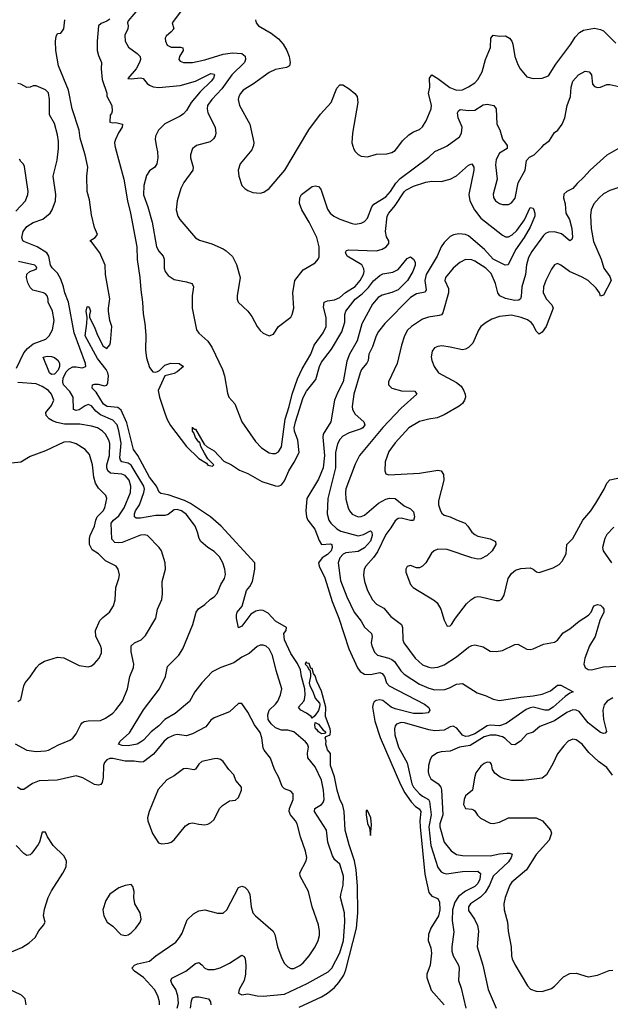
# Model space of a CAD drawing. Header units: inches. Extents: x 1682530 to 1839546, y 640742 to 791647.
# Tile 716 of 923: x 1813263 to 1817114, y 694414 to 700830. Entities that reach past the tile are written whole.
import ezdxf

# ---------------------------------------------------------------- set-up
doc = ezdxf.new("R2010")
doc.units = ezdxf.units.IN
doc.header["$MEASUREMENT"] = 0
doc.layers.add('B8619', color=7, linetype='Continuous')
doc.layers.add('B8710', color=7, linetype='Continuous')

msp = doc.modelspace()

# ---------------------------------------------------------------- linework, layer by layer
at = {"layer": 'B8619', "color": 5}
for points, elevation in [([(1814289.4, 694390), (1814297.1, 694422.9), (1814292.8, 694470), (1814281.8, 694510), (1814255.4, 694550), (1814248.2, 694570), (1814255, 694585), (1814345.3, 694630), (1814410, 694679.6), (1814430, 694686), (1814450, 694672.4), (1814470.2, 694650.2), (1814490, 694642), (1814530, 694641.1), (1814570, 694652.3), (1814630, 694681.5), (1814710, 694735.3), (1814726.9, 694726.9), (1814733.1, 694710), (1814736.9, 694670), (1814734.7, 694610), (1814725.6, 694570), (1814693.8, 694510), (1814690, 694487.3), (1814710, 694476), (1814750, 694481.7), (1814810, 694469.5), (1814850, 694466.6), (1814990, 694480.7), (1815137.2, 694550), (1815273.9, 694626.1), (1815297, 694650), (1815350.8, 694750), (1815373.5, 694830), (1815383.7, 694950), (1815379.9, 695010), (1815354.5, 695110), (1815355.8, 695130), (1815372.1, 695190), (1815373, 695250), (1815350, 695326.9), (1815316.5, 695356.5), (1815302.2, 695382.2), (1815272.3, 695470), (1815263.2, 695550), (1815184.5, 695670), (1815186.6, 695690), (1815230, 695715.5), (1815241.5, 695730), (1815247.2, 695750), (1815243.6, 695810), (1815230, 695875.8), (1815190, 695960.9), (1815141.2, 696021.2), (1815138.4, 696050), (1815145.4, 696090), (1815139, 696110), (1815125.7, 696125.7), (1815050, 696190.6), (1815010, 696201.5), (1814970, 696200.5), (1814930, 696216.2), (1814901.3, 696241.3), (1814883.1, 696270), (1814879.8, 696300.2), (1814888.4, 696330), (1814931.3, 696370), (1814945.7, 696390), (1814963.7, 696430), (1814971.6, 696470), (1814934.5, 696590), (1814910, 696688), (1814890, 696731.3), (1814870, 696748.3), (1814850, 696753.7), (1814830, 696754), (1814810, 696746.9), (1814758.9, 696701.1), (1814710, 696677.3), (1814659.9, 696640.1), (1814573.4, 696610), (1814518.2, 696581.8), (1814450.2, 696510), (1814404.5, 696450), (1814370, 696387.2), (1814276.9, 696310), (1814208.8, 696271.2), (1814170, 696229.4), (1814119, 696190), (1814070, 696136.5), (1814050, 696121.5), (1814028, 696110), (1813970, 696099.2), (1813930, 696101.4), (1813908, 696110), (1813917.7, 696130), (1813977.6, 696182.4), (1814070, 696332.2), (1814174.5, 696470), (1814213.3, 696550), (1814225.4, 696614.6), (1814300.3, 696690), (1814326, 696730), (1814392.2, 696890), (1814412.6, 696970), (1814428.9, 696991.1), (1814470, 697018.7), (1814506.8, 697053.2), (1814530.9, 697069.1), (1814550, 697090.8), (1814573.6, 697150), (1814598.9, 697190), (1814604.2, 697215.8), (1814600.4, 697250), (1814587.4, 697290), (1814564.4, 697330), (1814530, 697365.1), (1814490, 697391.1), (1814443.5, 697430), (1814431.9, 697450), (1814422.9, 697490), (1814407.3, 697530), (1814350, 697606.5), (1814317.6, 697630), (1814290, 697638.1), (1814270, 697636.1), (1814230, 697606), (1814210, 697598.5), (1814150, 697598.4), (1814050, 697582), (1814022.8, 697582.8), (1814010.9, 697590), (1814011.4, 697610), (1814018.7, 697630), (1814043, 697670), (1814072.3, 697750), (1814076.3, 697770), (1814073.1, 697790), (1813990, 697926.4), (1813970, 697941.4), (1813928.9, 697948.9), (1813919.8, 697959.8), (1813915.4, 697975.4), (1813924.9, 698070), (1813910, 698151.1), (1813898, 698190), (1813870, 698221.5), (1813790, 698255.1), (1813759.6, 698279.6), (1813730, 698313.8), (1813710, 698321.7), (1813690, 698314.5), (1813650, 698288.1), (1813630, 698283.7), (1813613.6, 698290), (1813611.9, 698370), (1813590, 698406.8), (1813549.4, 698450), (1813543.3, 698470), (1813545.2, 698494.8), (1813565.5, 698534.5), (1813585, 698555), (1813610, 698568), (1813630, 698569), (1813670, 698561.7), (1813694.7, 698570), (1813692.6, 698590), (1813617.9, 698790), (1813580.3, 698990), (1813556.4, 699050), (1813548.1, 699090), (1813530, 699139.8), (1813510, 699178.2), (1813473.4, 699213.4), (1813462.6, 699230), (1813452.2, 699290), (1813440.3, 699310), (1813375.8, 699350), (1813290, 699385.6), (1813283.8, 699390), (1813276.1, 699410), (1813284.8, 699450), (1813310, 699483.2), (1813350, 699509.5), (1813413.5, 699530), (1813461.2, 699570), (1813475, 699590), (1813495.4, 699650), (1813497.9, 699690), (1813481.6, 699810), (1813506, 699914), (1813515.8, 699990), (1813515.8, 700000)], 440), ([(1815084.1, 694395.9), (1815230, 694463.5), (1815270, 694487.4), (1815316, 694524), (1815343.9, 694556.1), (1815375.4, 694604.6), (1815390, 694639.2), (1815459.2, 694910), (1815466.3, 695010), (1815465, 695185), (1815456.1, 695290), (1815444.6, 695350), (1815410, 695454.5), (1815385.2, 695550), (1815378.9, 695670), (1815368.7, 695710), (1815350, 695751.8), (1815331.6, 695810), (1815316.3, 695896.3), (1815289.2, 695970), (1815288.4, 696048.4), (1815270, 696072), (1815258.5, 696110), (1815260.5, 696130), (1815254, 696150), (1815260.2, 696159.8), (1815288, 696170), (1815288.9, 696191.1), (1815286.6, 696210), (1815256.3, 696290), (1815258, 696350), (1815230, 696455.1), (1815200.6, 696520.6), (1815190, 696555.3), (1815179, 696570), (1815170, 696602), (1815162, 696602), (1815150, 696635.3), (1815138, 696638), (1815130, 696646), (1815124.7, 696630), (1815138, 696618), (1815150, 696594), (1815154, 696594), (1815158, 696570), (1815158.8, 696550), (1815150.8, 696510), (1815154.8, 696490), (1815173.7, 696453.7), (1815188.4, 696408.4), (1815217.3, 696377.3), (1815220.5, 696370), (1815217.6, 696350), (1815211.5, 696328.5), (1815186.7, 696293.3), (1815170, 696279), (1815162.7, 696290), (1815132.2, 696312.2), (1815096.2, 696330), (1815083.9, 696343.9), (1815081.3, 696350), (1815116.2, 696390), (1815120.1, 696399.9), (1815124.2, 696430), (1815121.6, 696470), (1815099.5, 696550), (1815092.9, 696592.9), (1815074.2, 696634.2), (1815030, 696699.3), (1814989, 696790), (1814985.8, 696830), (1815000.9, 696850), (1815002.7, 696870), (1814931.4, 696911.4), (1814882.9, 696962.9), (1814850, 696980.7), (1814830, 696982.4), (1814803, 696977), (1814770, 696957.3), (1814710, 696878.7), (1814688.3, 696868.3), (1814675.7, 696930), (1814675.8, 696950), (1814681.7, 696970), (1814712.4, 697007.6), (1814741.3, 697110), (1814763.2, 697136.8), (1814780.2, 697170), (1814796.8, 697250), (1814795.6, 697290), (1814575.8, 697530), (1814506.3, 697590), (1814376.7, 697676.7), (1814337.7, 697697.7), (1814230, 697733.9), (1814183.1, 697743.1), (1814172, 697752), (1814155.3, 697790), (1814109.9, 697850), (1814034, 697990), (1814004.8, 698030), (1813962.2, 698202.2), (1813925, 698285), (1813903.2, 698303.2), (1813833, 698310), (1813810, 698324.9), (1813762.1, 698402.1), (1813735.6, 698430), (1813737.6, 698450), (1813750, 698454.4), (1813774.3, 698454.3), (1813814.7, 698445.3), (1813831.8, 698448.2), (1813837, 698463), (1813840.9, 698510), (1813837, 698530), (1813826.3, 698550), (1813770, 698623.1), (1813690, 698769.6), (1813700.9, 698850), (1813702, 698890), (1813695.3, 698930), (1813702, 698958), (1813710, 698962), (1813718, 698950), (1813724.7, 698930), (1813718, 698910), (1813718, 698890), (1813750, 698826), (1813764.8, 698784.8), (1813805.5, 698705.5), (1813830, 698688), (1813850, 698710.8), (1813853.8, 698726.2), (1813864, 698830), (1813850.8, 698870.8), (1813842.2, 698930), (1813840.8, 698950), (1813849.8, 699010.2), (1813822, 699170), (1813819, 699230), (1813785, 699310), (1813730, 699382.7), (1813719, 699390), (1813754, 699410), (1813769.5, 699430), (1813750, 699475.3), (1813730, 699559), (1813716.9, 699656.9), (1813703.1, 699710), (1813699.7, 699810), (1813707.3, 699870), (1813689.7, 699950), (1813675, 700000)], 420), ([(1813884.7, 700000), (1813941.5, 699790), (1813964.7, 699650), (1813985.4, 699570), (1814026.3, 699350), (1814028.2, 699268.2), (1814046.7, 699150), (1814052.3, 699070), (1814064.1, 698990), (1814067.1, 698912.9), (1814079, 698850), (1814084.9, 698775.1), (1814083.1, 698676.9), (1814090, 698626), (1814110, 698562.8), (1814130, 698536.3), (1814150, 698533), (1814162, 698538), (1814175.1, 698544.9), (1814210, 698579.1), (1814247.3, 698592.7), (1814302, 698590), (1814330.7, 698570), (1814290, 698535.1), (1814270, 698523.7), (1814210, 698509), (1814166.1, 698413.9), (1814174, 698370), (1814210, 698266), (1814224.7, 698224.7), (1814245.5, 698185.5), (1814350, 698048), (1814430, 697970.8), (1814479.9, 697939.9), (1814490, 697927.7), (1814519, 697921), (1814528, 697930), (1814488.9, 697968.9), (1814466.6, 698006.6), (1814444, 698050), (1814436.4, 698076.4), (1814430, 698078), (1814410, 698108), (1814399, 698139), (1814389, 698150), (1814390, 698174), (1814391.1, 698171.1), (1814402, 698162), (1814410, 698162), (1814464.7, 698064.7), (1814486, 698046), (1814530, 698021), (1814593.2, 697953.2), (1814644.7, 697930), (1814695.6, 697895.6), (1814750, 697872), (1814840.7, 697820.7), (1814930, 697792.6), (1814950, 697791.5), (1814970, 697799.6), (1814990, 697825.4), (1815016.5, 697890), (1815053.2, 697946.8), (1815084.6, 698010), (1815076.7, 698090), (1815054.3, 698150), (1815052.3, 698170), (1815060.7, 698210), (1815110, 698367.4), (1815132.3, 698410), (1815194.1, 698485.9), (1815217.8, 698570), (1815230, 698597.5), (1815296, 698684), (1815363.1, 698796.9), (1815381.7, 698858.3), (1815381.6, 698910), (1815388.1, 698930), (1815449.1, 699010), (1815496.6, 699043.4), (1815535.9, 699084.1), (1815570, 699128.7), (1815610, 699162.6), (1815630, 699174.4), (1815695.1, 699184.9), (1815730, 699202), (1815790, 699274), (1815810, 699284.9), (1815830.7, 699270), (1815840.7, 699250), (1815842, 699230), (1815827, 699190), (1815791.7, 699130), (1815730, 699069.9), (1815690, 699052.5), (1815626, 699034), (1815601, 699019), (1815562.6, 698977.4), (1815492.7, 698847.3), (1815462.9, 698737.1), (1815412.8, 698650), (1815396, 698604), (1815371.3, 698470), (1815336.8, 698403.2), (1815316, 698350), (1815291.1, 698210), (1815241.7, 698130), (1815238.3, 698110), (1815249.7, 697990), (1815241.7, 697910), (1815210, 697836.8), (1815135.6, 697710), (1815127.4, 697630), (1815133.3, 697590), (1815142.3, 697570), (1815187.7, 697510), (1815215.8, 697435.8), (1815230, 697410.3), (1815290, 697414), (1815297.4, 697410), (1815300.8, 697390), (1815293.6, 697370), (1815270, 697345.6), (1815235.4, 697324.6), (1815211.8, 697290), (1815216.3, 697270), (1815253, 697193), (1815299.9, 697039.9), (1815342.5, 696930), (1815408.4, 696730), (1815466.1, 696606.1), (1815483.2, 696583.2), (1815510, 696566.1), (1815550, 696563.1), (1815610, 696575.5), (1815626.4, 696570), (1815641.5, 696550), (1815653.7, 696510), (1815671.3, 696490), (1815901.6, 696370), (1815931.1, 696348.9), (1815936, 696330), (1815926.4, 696313.6), (1815891.3, 696308.7), (1815830, 696309), (1815710, 696338.8), (1815684.9, 696350), (1815630, 696394.8), (1815610, 696397.8), (1815587, 696393), (1815574.9, 696385.1), (1815567, 696373), (1815563.2, 696350), (1815578.3, 696258.3), (1815613.6, 696153.6), (1815746.6, 695846.6), (1815773.1, 695793.1), (1815814.1, 695734.1), (1815843.2, 695703.2), (1815867.8, 695687.8), (1815877.5, 695670), (1815870.8, 695610), (1815873, 695570), (1815903.5, 695263.5), (1815930, 695142.8), (1815950, 695119.3), (1815990, 695104), (1815999, 695079), (1816001.6, 695030), (1815994.4, 694990), (1815943.8, 694910), (1815928.3, 694868.3), (1815926.7, 694830), (1815943, 694783), (1815947.7, 694747.7), (1815938.3, 694670), (1815917.1, 694610), (1815917.1, 694590), (1815946.5, 694506.5), (1816030, 694410.3)], 420), ([(1814154.9, 700000), (1814160.7, 699970), (1814162.6, 699930), (1814157.3, 699890), (1814143.7, 699870), (1814110, 699845.4), (1814090, 699815.6), (1814073, 699750), (1814068.9, 699688.9), (1814097.6, 699610), (1814125.4, 699510), (1814154.7, 699350), (1814170, 699321.1), (1814197.4, 699290), (1814205.5, 699270), (1814205.2, 699210), (1814210.3, 699190), (1814230, 699163.6), (1814270, 699136.9), (1814350, 699121.3), (1814384, 699110), (1814390, 699104), (1814395.6, 699090), (1814387.2, 699030), (1814387.3, 698950), (1814416.1, 698810), (1814430, 698787.2), (1814490, 698734.9), (1814515.5, 698695.5), (1814584.7, 698550), (1814597.8, 698510), (1814617.1, 698397.1), (1814627.3, 698370), (1814666.3, 698326.3), (1814710.3, 698210), (1814801.1, 698081.1), (1814839.5, 698039.5), (1814890, 698008.2), (1814910, 698002.8), (1814930, 698003.6), (1814950, 698014), (1814970, 698046.4), (1814993.5, 698226.5), (1815020.1, 698310), (1815039.4, 698390), (1815074.8, 698490), (1815104.5, 698555.5), (1815160.8, 698650), (1815183.4, 698710), (1815241.6, 698790), (1815261.9, 698830), (1815261, 698890), (1815244.2, 698955.8), (1815248.2, 698990), (1815270, 698998.6), (1815315.9, 699004.1), (1815350, 699020.1), (1815387.7, 699052.3), (1815450, 699091.3), (1815483.4, 699130), (1815504.6, 699170), (1815509.3, 699190), (1815507.1, 699207.1), (1815492.7, 699232.7), (1815397.6, 699290), (1815386, 699314), (1815394.5, 699325.5), (1815409.7, 699330.3), (1815590, 699323.5), (1815625.9, 699334.1), (1815652.6, 699350), (1815668.7, 699371.3), (1815668.8, 699390), (1815655.1, 699415.1), (1815647.1, 699450), (1815659.3, 699550), (1815668.8, 699570), (1815710, 699618.4), (1815770, 699708.9), (1815781.1, 699718.9), (1815830, 699745.5), (1815910, 699771.6), (1815950, 699777.2), (1816010, 699775.3), (1816070, 699790.2), (1816110, 699812.4), (1816190, 699882.4), (1816210.4, 699890.4), (1816224.4, 699870), (1816224.6, 699850), (1816190.1, 699690.1), (1816198.3, 699650), (1816227.7, 699590), (1816270, 699536.8), (1816410, 699426.4), (1816430, 699415.6), (1816450, 699415.6), (1816472.6, 699427.4), (1816503.7, 699456.3), (1816553.4, 699526.6), (1816590, 699606), (1816610, 699603), (1816615.2, 699590), (1816621.8, 699570), (1816621.5, 699550), (1816590, 699479.2), (1816552.2, 699410), (1816496.4, 699330), (1816446.8, 699233.2), (1816428.8, 699231.2), (1816350, 699269.5), (1816293.6, 699333.6), (1816190, 699421.5), (1816169.6, 699430.4), (1816126.2, 699433.8), (1816090.8, 699429.2), (1816070, 699417.4), (1816030, 699377.2), (1816011.8, 699350), (1815984.6, 699290), (1815913.3, 699170), (1815905.3, 699130), (1815912.3, 699070), (1815906.4, 699053.6), (1815850, 699043), (1815810, 699019.8), (1815643.8, 698850), (1815601.4, 698798.6), (1815585.9, 698770), (1815562, 698698), (1815538.9, 698650), (1815534.6, 698610), (1815527.1, 698592.9), (1815491.8, 698550), (1815482.3, 698530), (1815440.6, 698390), (1815431, 698310), (1815432.7, 698290), (1815450, 698260.2), (1815507.5, 698210), (1815512.6, 698190), (1815499.7, 698170), (1815490, 698163.6), (1815410, 698138.8), (1815370, 698115.8), (1815350, 698094.8), (1815333.8, 698066.2), (1815321.4, 698010), (1815322.1, 697910), (1815272.7, 697710), (1815267.8, 697610), (1815277.4, 697570), (1815291.7, 697550), (1815330, 697512.2), (1815356.9, 697496.9), (1815470, 697466.8), (1815505.2, 697474.8), (1815550, 697499), (1815559, 697490), (1815560.5, 697470), (1815550, 697432.2), (1815511.1, 697388.9), (1815470, 697364.1), (1815390, 697355.1), (1815371.8, 697348.2), (1815350, 697323.9), (1815338.1, 697290), (1815355, 697175), (1815395.5, 697070), (1815444.3, 696970), (1815489.4, 696910), (1815511.8, 696871.8), (1815555.8, 696830), (1815560.2, 696810), (1815555, 696770), (1815557.8, 696750), (1815576.9, 696710), (1815596, 696690), (1815670, 696670.6), (1815690, 696661.3), (1815707.4, 696647.4), (1815748.1, 696588.1), (1815770, 696566.6), (1815870, 696500.1), (1815930, 696474.4), (1815970, 696464.4), (1816034, 696466), (1816064.1, 696475.9), (1816110, 696500.3), (1816150, 696503.8), (1816244.9, 696444.9), (1816305, 696425), (1816350, 696402.2), (1816390, 696394.5), (1816530, 696416.6), (1816610, 696423.4), (1816670, 696435.7), (1816723.8, 696456.2), (1816770, 696494.9), (1816790, 696493.7), (1816870.8, 696450), (1816850, 696441.6), (1816819.6, 696420.4), (1816741.6, 696350), (1816710, 696331.6), (1816686, 696330), (1816610, 696349.9), (1816590, 696346.8), (1816564.3, 696335.7), (1816435, 696245), (1816390.1, 696229.9), (1816330, 696233.3), (1816310, 696228.8), (1816230, 696176.4), (1816190, 696160.8), (1816170, 696160.1), (1816150, 696169.1), (1816113.7, 696213.7), (1816090, 696226.2), (1816070, 696221.6), (1816030, 696199.9), (1815970, 696196.3), (1815930, 696202.5), (1815770.9, 696249.1), (1815749.6, 696250.4), (1815720.5, 696239.5), (1815710.8, 696229.2), (1815706.3, 696210), (1815709.6, 696170), (1815732.6, 696090), (1815788.5, 695988.5), (1815819.7, 695850), (1815830.7, 695830), (1815870, 695786.8), (1815890, 695770.6), (1815928.7, 695750), (1815935.1, 695735.1), (1815946.3, 695650), (1815931, 695570), (1815944.4, 695450), (1815990, 695305.5), (1816010, 695278), (1816028.2, 695268.2), (1816045.2, 695265.2), (1816150, 695280.5), (1816250, 695280.9), (1816267.5, 695267.5), (1816263.6, 695230), (1816250, 695201.2), (1816230, 695181.7), (1816169.1, 695150.9), (1816123.7, 695116.3), (1816099.6, 695080.4), (1816085.6, 695030), (1816081.4, 694961.4), (1816093.8, 694886.2), (1816080.8, 694790), (1816081, 694761), (1816090, 694730.4), (1816123.5, 694670), (1816128.5, 694650), (1816124.3, 694570), (1816140.3, 694520.3), (1816170.9, 694390)], 440), ([(1814401.7, 700000), (1814388.5, 699990), (1814376, 699950), (1814377.4, 699930), (1814394.6, 699870), (1814391.6, 699850), (1814333.2, 699770), (1814312.4, 699730), (1814290.2, 699650), (1814284, 699590), (1814294.6, 699550), (1814307.1, 699527.1), (1814409.1, 699409.1), (1814434, 699394), (1814516, 699370), (1814590, 699336.3), (1814610, 699324.9), (1814650, 699287.3), (1814675.8, 699235.8), (1814699.3, 699150), (1814680.5, 699030), (1814680.5, 699010), (1814687.3, 698990), (1814750, 698930.7), (1814775.4, 698895.4), (1814810, 698830.7), (1814830, 698804.9), (1814850, 698787.7), (1814890, 698771), (1814918, 698782), (1814950, 698830.7), (1815030, 698891), (1815039.5, 698910), (1815049.6, 698950), (1815044.2, 699050), (1815056.9, 699130), (1815110, 699200.5), (1815190, 699244.9), (1815209.5, 699270), (1815214.3, 699285.7), (1815215.7, 699350), (1815199.5, 699410), (1815149.8, 699510), (1815101.6, 699590), (1815087, 699633), (1815088.3, 699670), (1815099.1, 699690), (1815170, 699743.7), (1815190, 699747), (1815210, 699742.4), (1815225.1, 699725.1), (1815270, 699594.9), (1815286.7, 699570), (1815310, 699550.3), (1815350.7, 699530), (1815430, 699501.5), (1815450, 699498.3), (1815490, 699504.6), (1815510, 699515.3), (1815530, 699536.4), (1815559.4, 699610), (1815572.4, 699627.6), (1815650, 699675.7), (1815681.3, 699710), (1815714.9, 699765.1), (1815744.4, 699795.6), (1815930, 699933.4), (1815970, 699970.2), (1816031.4, 700000)], 460), ([(1814783.6, 700000), (1814776.9, 699983.1), (1814700.4, 699890), (1814688, 699850), (1814690.6, 699810), (1814710.8, 699750), (1814730.8, 699730), (1814750, 699716.3), (1814783.4, 699703.4), (1814830, 699699.1), (1814854.2, 699705.8), (1814889.4, 699730.6), (1814991.3, 699850), (1815080.5, 700000)], 480), ([(1817183.1, 700000), (1817090, 699947.6), (1816981.8, 699850), (1816938.8, 699801.2), (1816896.9, 699763.1), (1816870, 699729.7), (1816830, 699709.8), (1816810, 699692.4), (1816808.2, 699670), (1816819.5, 699630), (1816822.8, 699570), (1816848.1, 699528.1), (1816863.5, 699470), (1816867.8, 699412.2), (1816862.6, 699397.4), (1816850, 699388.7), (1816794.8, 699434.8), (1816750, 699447.7), (1816710, 699446.5), (1816690, 699436.2), (1816677.2, 699422.8), (1816601.1, 699318.9), (1816580.5, 699279.5), (1816567.6, 699232.4), (1816559.5, 699170), (1816536.3, 699090), (1816533.1, 699026.9), (1816528.7, 699011.3), (1816517.2, 699002.8), (1816490, 699001.2), (1816430, 699012.6), (1816392.2, 699030), (1816379.3, 699050), (1816366, 699110), (1816336.6, 699176.6), (1816302.8, 699210), (1816230, 699257), (1816210, 699265.5), (1816170, 699267.7), (1816131.6, 699248.4), (1816090, 699210.9), (1816038.3, 699150), (1816035.6, 699130), (1816057.6, 699077.6), (1816059.1, 699050), (1816021, 698919), (1816012.3, 698907.7), (1815997.8, 698902.2), (1815928.1, 698891.9), (1815890, 698879.4), (1815816.5, 698830), (1815792.2, 698807.8), (1815772.2, 698770), (1815751.1, 698710), (1815723.2, 698590), (1815668.4, 698470), (1815667.7, 698450), (1815689, 698429), (1815751.8, 698411.8), (1815838.8, 698410), (1815852.2, 698390), (1815750, 698297.9), (1815630, 698172.5), (1815478.6, 697990), (1815450, 697933.6), (1815390, 697774), (1815386.7, 697750), (1815390, 697706.8), (1815403.5, 697650), (1815413.6, 697630), (1815430, 697609.1), (1815470, 697591.2), (1815490, 697592.9), (1815510, 697601.7), (1815601.2, 697678.8), (1815650, 697706.7), (1815673.2, 697713.2), (1815710.1, 697710.1), (1815770, 697662.4), (1815810, 697642), (1815830, 697624), (1815836.9, 697590), (1815830, 697566), (1815810, 697566.4), (1815750, 697582), (1815730, 697579), (1815710, 697565.3), (1815682, 697518), (1815650, 697476.5), (1815596.4, 697363.6), (1815570, 697326), (1815520.3, 697270), (1815509.1, 697250), (1815503.5, 697210), (1815510.2, 697170), (1815531.1, 697110), (1815562.8, 697050), (1815590, 697021.3), (1815636.4, 696996.4), (1815682.1, 696942.1), (1815752, 696890), (1815758.9, 696870), (1815761.8, 696790), (1815768.1, 696770), (1815841.1, 696670), (1815890, 696627.4), (1815929.8, 696610.2), (1815950, 696607.4), (1815987.9, 696612.1), (1816030, 696626.8), (1816110, 696679.1), (1816190, 696742.5), (1816210, 696753), (1816230, 696757), (1816283.6, 696743.6), (1816330, 696716.5), (1816370, 696712.3), (1816410, 696719.3), (1816490, 696758.7), (1816510, 696761.6), (1816568.5, 696728.5), (1816590, 696726.4), (1816610, 696730.4), (1816678.4, 696761.6), (1816750, 696773.7), (1816770, 696786.7), (1816805.5, 696834.5), (1816850, 696861.5), (1816909.9, 696910.1), (1816970.4, 696949.6), (1816988, 696970), (1817006.4, 697010), (1817030, 697019.7), (1817050, 697014.6), (1817062.8, 697002.8), (1817072, 696990), (1817072.3, 696970), (1817045.4, 696914.6), (1817015.3, 696810), (1816978.9, 696750), (1816946.4, 696670), (1816941.1, 696630), (1816949.2, 696609.2), (1816970, 696596.9), (1816990, 696594.4), (1817070, 696613.2), (1817150, 696617.4)], 460), ([(1815436.3, 700000), (1815439.3, 699990), (1815450, 699970.8), (1815470, 699950.7), (1815490, 699940.7), (1815530, 699937.3), (1815590, 699953.4), (1815655.5, 699955.5), (1815690, 699964.9), (1815710, 699978.4), (1815727.2, 700000)], 480), ([(1816440.3, 700000), (1816440.3, 699990), (1816390, 699961.1), (1816370, 699919.3), (1816365.2, 699885.2), (1816376.5, 699790), (1816350, 699694), (1816352.5, 699672.5), (1816365.3, 699650), (1816390, 699633.1), (1816410, 699625.8), (1816450, 699626.9), (1816470, 699637.4), (1816493.1, 699666.9), (1816512.5, 699767.5), (1816558.2, 699850), (1816566.8, 699913.2), (1816586.2, 699933.8), (1816618, 699950), (1816666.2, 700000)], 460), ([(1813237.9, 699582.1), (1813300.4, 699650), (1813315.8, 699690), (1813317.4, 699710), (1813293.5, 699873.5), (1813287.8, 699887.8), (1813270, 699906), (1813262, 699922)], 460), ([(1817170, 699737.2), (1817110, 699718), (1817070, 699694.5), (1817040.9, 699670), (1817006.9, 699630), (1816988.9, 699591.1), (1816985, 699555), (1816989.1, 699469.1), (1817004.9, 699384.9), (1817052.9, 699270), (1817070.3, 699210), (1817110, 699157.6), (1817118.3, 699130), (1817070, 699034), (1817050, 699029.3), (1817042.4, 699050), (1817021.6, 699081.6), (1816969.7, 699130), (1816930, 699152.9), (1816848.4, 699188.4), (1816790, 699231.6), (1816770, 699240.7), (1816750, 699232.3), (1816730, 699203.7), (1816693.4, 699130), (1816678.6, 699090), (1816675.2, 699050), (1816697.2, 699010), (1816733.1, 698973.1), (1816740.1, 698950), (1816694.4, 698830), (1816670, 698794.8), (1816650, 698781.7), (1816630, 698801.3), (1816610, 698842.6), (1816597.7, 698857.7), (1816573.9, 698873.9), (1816532.8, 698890), (1816470, 698904.3), (1816390, 698895), (1816341, 698879), (1816303.2, 698856.8), (1816270.3, 698830), (1816253.8, 698806.2), (1816217.6, 698722.4), (1816190, 698693.7), (1816170, 698682.2), (1816150, 698678.5), (1816070, 698697.2), (1816015.8, 698704.2), (1815990, 698701.3), (1815968.1, 698691.9), (1815952.2, 698670), (1815946.3, 698633.7), (1815949, 698610), (1815964.7, 698570), (1815994, 698530), (1816110, 698467.1), (1816141.4, 698441.4), (1816157.1, 698417.1), (1816166.7, 698390), (1816168.4, 698370), (1816163.5, 698350), (1816150.1, 698329.9), (1816127.7, 698312.3), (1816030, 698254.3), (1815984.6, 698235.4), (1815930, 698227.1), (1815870, 698211), (1815799.5, 698170), (1815710, 698072.6), (1815670, 698016.3), (1815645.6, 697950), (1815642.4, 697890), (1815650.4, 697870.4), (1815670, 697865.3), (1815870, 697874.9), (1815990, 697895.3), (1816010.2, 697890.2), (1816025.7, 697865.7), (1816027.3, 697830), (1815994.4, 697694.4), (1815992.8, 697670), (1816006, 697630), (1816015.6, 697615.6), (1816030, 697602.6), (1816070, 697591.3), (1816110.1, 697570.1), (1816166.4, 697550), (1816184.9, 697530), (1816210, 697490.4), (1816230, 697474.6), (1816250, 697464.2), (1816330, 697447.3), (1816364.7, 697430), (1816366.8, 697410), (1816344, 697370), (1816310, 697339.6), (1816270, 697317.4), (1816250, 697315.1), (1816210, 697323.8), (1816050, 697377.7), (1815990, 697379.2), (1815964, 697370), (1815946.9, 697353.1), (1815910.5, 697290), (1815890, 697269.2), (1815870, 697259), (1815850, 697259), (1815810, 697273.2), (1815790, 697268), (1815781, 697250), (1815781, 697230), (1815810.7, 697150), (1815827.3, 697130), (1815966.5, 697046.5), (1815984.9, 697030), (1816008.7, 696990), (1816030, 696918), (1816050, 696878), (1816070, 696881), (1816079, 696890), (1816103.7, 696930), (1816176.2, 697023.8), (1816203.7, 697050), (1816230, 697066.4), (1816250, 697072), (1816270, 697070.4), (1816370, 697046.4), (1816390, 697046.4), (1816406, 697054), (1816420.4, 697079.6), (1816448.6, 697190), (1816470, 697221.6), (1816496.2, 697243.8), (1816530, 697254.6), (1816590, 697257.6), (1816610.8, 697250), (1816632.5, 697232.5), (1816650, 697227.7), (1816741.6, 697258.4), (1816780.4, 697279.6), (1816798.6, 697301.4), (1816825.2, 697350), (1816830.9, 697410), (1816869.4, 697450.6), (1816934.5, 697570), (1816986.4, 697630), (1817019.6, 697680.4), (1817073.2, 697770), (1817090, 697810.4), (1817110, 697831.6), (1817162.5, 697842.5)], 480), ([(1813241.5, 698558.5), (1813290, 698659.2), (1813312.6, 698687.4), (1813350, 698718.9), (1813432.7, 698747.3), (1813454.7, 698770), (1813475.8, 698810), (1813486.8, 698870), (1813477.7, 698930), (1813449.1, 698989.1), (1813448.9, 699010), (1813442.4, 699030), (1813430, 699043.9), (1813417, 699050), (1813347.6, 699067.6), (1813330, 699084.2), (1813315.8, 699115.8), (1813306.3, 699150), (1813308.9, 699171.1), (1813329.5, 699190), (1813370, 699205.5), (1813374.1, 699210), (1813370, 699221.6), (1813361.6, 699230), (1813254.7, 699254.7)], 460), ([(1813232.6, 696112.6), (1813309.6, 696069.6), (1813370, 696061.6), (1813430, 696066.2), (1813450, 696071.2), (1813515.3, 696104.7), (1813590, 696135.8), (1813610, 696149.1), (1813630, 696176.4), (1813662.3, 696237.7), (1813670, 696248.4), (1813683.6, 696256.4), (1813710, 696262), (1813790, 696263.1), (1813821.6, 696278.4), (1813870, 696312.4), (1813890, 696332.4), (1813932.1, 696390), (1813964.7, 696470), (1813981.1, 696550), (1814005.1, 696610), (1814007.6, 696630), (1813988.8, 696711.2), (1813989.7, 696750), (1814010.6, 696769.4), (1814054.7, 696790), (1814083.1, 696816.9), (1814149.6, 696930), (1814160.4, 696990), (1814188.8, 697051.2), (1814193.5, 697090), (1814192.6, 697170), (1814214.3, 697250), (1814211, 697291), (1814188, 697370), (1814171.9, 697391.9), (1814095.1, 697470), (1814074.3, 697474.3), (1814050, 697471.6), (1813930, 697423.8), (1813910, 697420.9), (1813883.8, 697423.8), (1813864.4, 697444.4), (1813858.9, 697550), (1813873.8, 697570), (1813910, 697598), (1813944.9, 697650), (1813984.1, 697750), (1813988.1, 697790), (1813975.8, 697830), (1813950, 697859.2), (1813928.1, 697868.1), (1813855.5, 697875.5), (1813837.3, 697890), (1813830.4, 697910), (1813831.1, 697930), (1813847.2, 697990), (1813850, 698068), (1813844.9, 698090), (1813822.5, 698130), (1813801.8, 698150), (1813770.3, 698169.7), (1813730, 698182.3), (1813654.6, 698194.6), (1813555.4, 698195.4), (1813505.4, 698205.4), (1813476.4, 698216.4), (1813454.7, 698230), (1813436.4, 698250), (1813433.5, 698270), (1813470, 698315.3), (1813484.5, 698350), (1813470.7, 698390), (1813450, 698412.9), (1813410, 698441), (1813370, 698458.1), (1813250, 698465.4)], 460), ([(1813250, 696387.7), (1813270, 696401), (1813289.6, 696490), (1813298, 696510), (1813330, 696547.3), (1813372.7, 696610), (1813392.7, 696630), (1813425.2, 696650), (1813510, 696675.5), (1813550, 696673), (1813650, 696622), (1813710, 696614), (1813730, 696620.5), (1813750, 696635.5), (1813780.7, 696670), (1813795.8, 696704.2), (1813796, 696730), (1813790, 696752), (1813759.7, 696810), (1813757.2, 696850), (1813785.8, 696914.2), (1813804.4, 696935.6), (1813847.6, 696970), (1813875.1, 697010), (1813885.1, 697050), (1813889.7, 697130), (1813909.6, 697190), (1813912.8, 697212.8), (1813905.1, 697250), (1813892, 697270), (1813823.1, 697303.1), (1813776.8, 697350), (1813736.1, 697376.1), (1813718.1, 697410), (1813718, 697450), (1813722.9, 697470), (1813749.9, 697530), (1813758.1, 697570), (1813768.7, 697591.3), (1813806.5, 697630), (1813818.2, 697650), (1813831.1, 697710), (1813824.2, 697730), (1813777, 697777), (1813757, 697810), (1813746.5, 697850), (1813737.2, 697930), (1813717.3, 697997.3), (1813690.5, 698030.5), (1813630, 698066.2), (1813590, 698079.4), (1813550, 698078.3), (1813430, 698021.5), (1813330, 697984.5), (1813270, 697948), (1813210, 697939.5)], 480), ([(1817136.4, 697523.6), (1817090, 697474.7), (1817076.9, 697450), (1817062, 697390), (1817066, 697370), (1817120.4, 697290)], 480), ([(1817130, 696411.6), (1817092.8, 696390), (1817073.4, 696366.6), (1817064.8, 696330), (1817070.2, 696270), (1817088.1, 696191.9), (1817079.3, 696180.7), (1817070, 696178), (1817050, 696185.8), (1816990, 696232), (1816970, 696249.2), (1816910, 696322), (1816890, 696332), (1816870, 696333.1), (1816830, 696315.8), (1816750, 696261.1), (1816654.4, 696225.6), (1816610, 696188.5), (1816570, 696174.3), (1816528.7, 696130), (1816490, 696105.3), (1816470, 696107.6), (1816427.4, 696147.4), (1816410, 696157.5), (1816370, 696167.6), (1816330, 696169.1), (1816290, 696157.4), (1816199.1, 696100.9), (1816130.1, 696089.9), (1816070, 696063.5), (1816010, 696060.3), (1815986.8, 696053.2), (1815950.3, 696030), (1815938.5, 696010), (1815927.6, 695970), (1815926.7, 695930), (1815930.2, 695910), (1815944, 695884), (1815991.8, 695851.8), (1816007.8, 695830), (1816013, 695813), (1816021.7, 695650), (1816002.9, 695590), (1816002.2, 695570), (1816031, 695471), (1816075.1, 695415.1), (1816110.7, 695390.7), (1816150, 695383.9), (1816330, 695382.7), (1816390, 695395.8), (1816438.9, 695398.9), (1816458.5, 695398.5), (1816472.8, 695392.8), (1816468, 695370), (1816450, 695343.7), (1816348.7, 695250), (1816326.2, 695190), (1816296.7, 695143.3), (1816267.7, 695112.3), (1816201.8, 695070), (1816188.5, 695050), (1816190, 695026), (1816228.8, 694968.8), (1816247.3, 694927.3), (1816254.5, 694890), (1816244.5, 694790), (1816281.6, 694670), (1816316.1, 694510), (1816369.2, 694390)], 460), ([(1814173.8, 694410), (1814174.2, 694430), (1814162.4, 694470), (1814140.8, 694510), (1814070, 694589), (1814011, 694630), (1813994.3, 694650), (1814011.3, 694670), (1814030, 694678), (1814110, 694694.6), (1814150, 694730.3), (1814279.9, 694820.1), (1814304.7, 694850), (1814321.2, 694878.8), (1814354.7, 694965.3), (1814395.8, 695004.2), (1814430, 695022.6), (1814470, 695030.4), (1814552, 695008), (1814590, 695007.7), (1814612.8, 695030), (1814690, 695175.5), (1814710, 695184.9), (1814730, 695178.7), (1814750, 695158.4), (1814762.2, 695130), (1814772.4, 695050), (1814782.8, 695010), (1814799.5, 694990), (1814915.6, 694890), (1814926.7, 694870), (1814943.1, 694790), (1814972.9, 694712.9), (1814990, 694680.7), (1815010, 694659.3), (1815030, 694648.7), (1815050, 694648.8), (1815090, 694667.4), (1815110, 694685.3), (1815149.1, 694730.9), (1815189.8, 694790), (1815208.7, 694830), (1815217.2, 694862.8), (1815218.4, 694890), (1815211.4, 694931.4), (1815168.9, 695048.9), (1815145.4, 695150), (1815090.9, 695250), (1815089.8, 695270.2), (1815131.4, 695348.6), (1815135, 695370), (1815126.7, 695413.3), (1815094.3, 695505.7), (1815070.9, 695590), (1815061, 695610), (1815028.3, 695648.3), (1815020.6, 695670), (1815021.5, 695690), (1815046, 695750), (1815045.3, 695785.3), (1815030, 695802.6), (1814990, 695817.4), (1814973.8, 695833.8), (1814951.9, 695891.9), (1814923.6, 695943.6), (1814897.8, 696017.8), (1814857.7, 696070), (1814850, 696086.6), (1814841.2, 696150), (1814830, 696184.7), (1814794.4, 696234.4), (1814750, 696317.6), (1814710, 696375.3), (1814690, 696374), (1814630, 696320.9), (1814530, 696280.5), (1814510, 696265.1), (1814476.9, 696223.1), (1814390, 696176.1), (1814350, 696163.9), (1814290, 696171.9), (1814270, 696168.9), (1814230.1, 696149.9), (1814203.8, 696130), (1814134.8, 696045.2), (1814070, 695994.2), (1814050, 695992), (1814010, 695999.4), (1813950, 695999.5), (1813870, 696016.5), (1813850, 696016), (1813830, 696007.6), (1813815.6, 695990), (1813809.5, 695970), (1813806.9, 695893.1), (1813799.6, 695860.4), (1813792.8, 695847.2), (1813777, 695843), (1813750, 695846.6), (1813673.6, 695890), (1813630, 695902.5), (1813506, 695874), (1813389.2, 695870.8), (1813346.2, 695853.8), (1813290, 695814), (1813270, 695813.8), (1813248.3, 695828.3)], 460), ([(1817127.2, 695907.2), (1817090, 695957.4), (1817036.8, 695996.8), (1816974.4, 696054.4), (1816929.6, 696110), (1816890, 696138), (1816870, 696141.3), (1816839.1, 696130), (1816810, 696099.5), (1816770, 696047.3), (1816738.5, 695981.5), (1816696.9, 695910), (1816670, 695887.4), (1816547.9, 695872.1), (1816470, 695873.8), (1816424, 695884), (1816394.9, 695894.9), (1816360.8, 695920.8), (1816345.4, 695945.4), (1816338.2, 695978.2), (1816331, 695991), (1816310, 695992.6), (1816290, 695983), (1816270, 695965.1), (1816237.8, 695922.2), (1816227.4, 695890), (1816215.5, 695810), (1816170, 695771.8), (1816160.2, 695750), (1816155.8, 695715.8), (1816170, 695690.3), (1816210, 695686.4), (1816221.1, 695681.1), (1816230, 695675.5), (1816247, 695647), (1816267.4, 695627.4), (1816330, 695595.5), (1816350, 695592.2), (1816390, 695600.2), (1816450, 695630.3), (1816630, 695630.2), (1816672.4, 695610), (1816724.4, 695550), (1816730.4, 695530), (1816715.4, 695484.6), (1816630, 695389.8), (1816568.1, 695290), (1816471, 695210), (1816457.5, 695190), (1816429, 695110), (1816420.3, 695070), (1816421.7, 695030), (1816443.6, 694950), (1816447.1, 694890), (1816467.1, 694790), (1816469.1, 694730), (1816474, 694710), (1816490, 694673), (1816574.2, 694534.2), (1816593.8, 694513.8), (1816630, 694499.5), (1816670, 694497.8), (1816730, 694516.5), (1816750, 694531.7), (1816807.4, 694592.6), (1816850, 694616.1), (1816890, 694617.4), (1816970, 694594.4), (1817030, 694604.4), (1817105.6, 694634.4), (1817130, 694637.1)], 480), ([(1813135.1, 694724.9), (1813275.9, 694784.1), (1813325.3, 694814.7), (1813363.6, 694850), (1813386.7, 694893.3), (1813418.4, 694930), (1813429.6, 694950), (1813418, 694990), (1813425.2, 695034.8), (1813448.2, 695110), (1813470, 695153.4), (1813544.5, 695270), (1813565.2, 695310), (1813568.7, 695350), (1813550, 695382), (1813482, 695450), (1813444.7, 695504.7), (1813430, 695535.3), (1813410, 695535.3), (1813392, 695470), (1813383.5, 695456.5), (1813341.1, 695398.9), (1813330, 695389.4), (1813310, 695383.7), (1813290, 695398), (1813240.7, 695450)], 480), ([(1813305.2, 694410), (1813299, 694450), (1813273.6, 694473.6), (1813170, 694523.6)], 480), ([(1814377.3, 694390), (1814382.4, 694437.6), (1814390, 694455.8), (1814410, 694462.6), (1814430, 694462.6), (1814494.8, 694450), (1814507.3, 694430), (1814508, 694410)], 420)]:
    msp.add_lwpolyline(points, dxfattribs=dict(at, elevation=elevation))
for points, elevation in [([(1813470, 698519.2), (1813457.5, 698530), (1813415.1, 698630), (1813442, 698638), (1813470, 698635), (1813490, 698628.3), (1813514.4, 698610), (1813521.7, 698590), (1813522.2, 698570), (1813514.5, 698545.5), (1813490, 698519.6)], 440), ([(1815230, 696177), (1815210, 696189.8), (1815202.6, 696202.6), (1815192, 696210), (1815186.2, 696233.8), (1815189.3, 696250.7), (1815210, 696239.1), (1815240.7, 696200.7), (1815258, 696190), (1815250, 696178)], 420), ([(1814550, 696016), (1814530, 696014.7), (1814450, 695996.8), (1814430, 695978.3), (1814410, 695946.6), (1814397.2, 695942.8), (1814350, 695950.8), (1814330, 695949.6), (1814270, 695904), (1814222.4, 695877.6), (1814166.6, 695813.4), (1814107.4, 695670), (1814096.5, 695630), (1814097.6, 695610), (1814128, 695528), (1814166.8, 695466.8), (1814190, 695461), (1814230, 695464), (1814250, 695470.8), (1814270, 695486.8), (1814343.3, 695576.7), (1814367.2, 695592.8), (1814390, 695597.3), (1814430, 695587.7), (1814470, 695584.9), (1814490, 695588), (1814510, 695598), (1814530, 695619.1), (1814566.3, 695690), (1814585.1, 695710), (1814630, 695740.5), (1814670, 695744), (1814690, 695761), (1814709.4, 695810), (1814709.2, 695830), (1814672.9, 695872.9), (1814658.7, 695910), (1814625.4, 695945.4), (1814590, 695996.9), (1814572, 696010)], 480), ([(1815522, 695678), (1815521.3, 695650), (1815530, 695592), (1815543.5, 695563.5), (1815550, 695514), (1815557, 695583), (1815551.5, 695628.5), (1815530, 695677.2)], 420), ([(1813990, 695195.3), (1813950, 695189.2), (1813910, 695172.3), (1813850, 695132.7), (1813823.8, 695090), (1813804.9, 695030), (1813810.7, 694990.7), (1813832, 694950), (1813870, 694922.8), (1813922, 694870), (1813950, 694863.2), (1813970, 694867.2), (1813990, 694879.6), (1814020.4, 694910), (1814048.4, 694950), (1814053.7, 694970), (1814048.2, 695010), (1814014.5, 695070), (1814006.6, 695110), (1814009.2, 695150), (1814001.2, 695181.2)], 480)]:
    msp.add_lwpolyline(points, close=True, dxfattribs=dict(at, elevation=elevation))
at = {"layer": 'B8710', "color": 5}
for points, elevation in [([(1814043, 700910), (1813970, 700822.9), (1813965.2, 700810), (1813970.2, 700790), (1813968.4, 700770), (1813947.3, 700730), (1813951.4, 700690), (1813972, 700650), (1814029.2, 700610), (1814047.6, 700590), (1814049.3, 700570), (1814043.8, 700550), (1814022, 700510), (1813967.3, 700447.3), (1813990, 700443.8), (1814050, 700451.2), (1814067, 700447), (1814094.1, 700414.1), (1814110, 700402.3), (1814132.8, 700392.8), (1814170, 700388.5), (1814310, 700402.1), (1814409.9, 700430.1), (1814510, 700478.4), (1814530, 700474.6), (1814533.2, 700470), (1814525.5, 700450), (1814510.1, 700430), (1814439.3, 700360.7), (1814381.3, 700290), (1814350, 700238.5), (1814330, 700215.6), (1814310, 700201.2), (1814210, 700150.7), (1814166.9, 700110), (1814149.1, 700070), (1814145.3, 700050), (1814154.9, 700000)], 440), ([(1814318.2, 700890), (1814256, 700810), (1814266.7, 700770), (1814250.4, 700750), (1814217.1, 700722.9), (1814210.2, 700710), (1814212.9, 700690), (1814224.5, 700664.5), (1814250, 700651), (1814311.5, 700651.5), (1814326.4, 700646.4), (1814328.9, 700630), (1814305, 700590), (1814300.3, 700570), (1814310, 700559.5), (1814331.7, 700551.7), (1814390.2, 700550.2), (1814470, 700567.5), (1814590, 700604.4), (1814650, 700613), (1814710, 700609.2), (1814733.2, 700593.2), (1814735.9, 700570), (1814727.7, 700550), (1814645.7, 700470), (1814581.2, 700378.8), (1814515.2, 700310), (1814488, 700270), (1814484.8, 700250), (1814490, 700223), (1814537.2, 700130), (1814541.6, 700090), (1814536.5, 700070), (1814527.1, 700052.9), (1814505, 700035), (1814414.8, 700010), (1814401.7, 700000)], 460), ([(1813675, 700000), (1813657.9, 700057.9), (1813651.3, 700110), (1813604.8, 700250), (1813580.6, 700370), (1813516.5, 700530), (1813499.3, 700630), (1813495.6, 700690), (1813500.1, 700719.9), (1813510, 700739.1), (1813530, 700743), (1813549.7, 700770), (1813557.9, 700830)], 420), ([(1813850, 700833.6), (1813830, 700820.3), (1813793.8, 700806.2), (1813776.5, 700790), (1813767.1, 700690), (1813767.8, 700630), (1813775.6, 700595.6), (1813795.8, 700550), (1813793.1, 700510), (1813801.3, 700441.3), (1813830, 700351), (1813831.8, 700331.8), (1813862.8, 700270), (1813865.4, 700234.6), (1813862, 700218), (1813852.7, 700207.3), (1813850, 700162), (1813870, 700158), (1813890, 700160.5), (1813932, 700150), (1813930.5, 700130), (1813907, 700093), (1813887.9, 700050), (1813880.9, 700030), (1813882, 700010), (1813884.7, 700000)], 420), ([(1814800.5, 700830), (1814804, 700810), (1814820.7, 700790), (1814902.8, 700742.8), (1814950, 700705.3), (1814981.2, 700670), (1815003.8, 700630), (1815019.7, 700590), (1815025.8, 700550), (1815021.1, 700530), (1815002.2, 700517.8), (1814930, 700506.2), (1814890, 700486.8), (1814787.8, 700412.2), (1814720.3, 700370), (1814701.5, 700350), (1814691.3, 700330), (1814688.2, 700310), (1814694.9, 700270), (1814763.6, 700150), (1814789, 700030), (1814787.6, 700010), (1814783.6, 700000)], 480), ([(1815727.2, 700000), (1815759.4, 700040.6), (1815799.6, 700080.4), (1815830, 700100.3), (1815870, 700114.4), (1815890, 700132.7), (1815912.2, 700170), (1815946, 700250), (1815947.2, 700272.8), (1815927.3, 700350), (1815936.2, 700390), (1815935.6, 700450), (1815949.6, 700470.4), (1815990, 700447.6), (1816067.7, 700387.7), (1816110, 700370.1), (1816150, 700372.4), (1816190, 700391.5), (1816230, 700418.2), (1816250, 700439.7), (1816278, 700490), (1816300.7, 700570), (1816331.7, 700648.3), (1816335.1, 700710), (1816350, 700728.7), (1816390, 700722.9), (1816430, 700724.5), (1816455.4, 700710), (1816470.8, 700690), (1816478.8, 700670), (1816490.2, 700590), (1816510, 700537.1), (1816525.3, 700510), (1816570, 700458), (1816610, 700446), (1816670, 700448.4), (1816710, 700463.7), (1816759.1, 700540.9), (1816856, 700670), (1816884.8, 700715.2), (1816912.8, 700747.2), (1816939.1, 700760.9), (1817010, 700774), (1817050, 700765.7), (1817070, 700756.8), (1817150, 700676.5)], 480), ([(1816666.2, 700000), (1816682.8, 700017.2), (1816718, 700042), (1816750, 700094.4), (1816771.3, 700110), (1816799.8, 700150), (1816816.1, 700190), (1816832.8, 700270), (1816853.8, 700330), (1816858.7, 700390), (1816869, 700430), (1816905.1, 700470), (1816950, 700494.9), (1816976, 700490), (1816990, 700471.3), (1816997.1, 700410), (1817010, 700395.5), (1817030, 700388.9), (1817050, 700390.3), (1817090, 700406.7), (1817110, 700408.1), (1817170, 700395)], 460), ([(1813515.8, 700000), (1813515.4, 700035.4), (1813510, 700079.3), (1813490, 700152.7), (1813457.2, 700210), (1813457.6, 700310), (1813450, 700353.2), (1813430, 700372.3), (1813370, 700399.5), (1813350, 700399.5), (1813330, 700389.6), (1813310, 700387.3), (1813270, 700409.7), (1813250, 700413.5)], 440), ([(1815080.5, 700000), (1815147.4, 700112.6), (1815224.8, 700215.2), (1815293.1, 700290), (1815330, 700383.8), (1815350, 700405.5), (1815370, 700405.5), (1815410, 700379), (1815448.9, 700350), (1815463.2, 700330), (1815467.8, 700290), (1815431.6, 700090), (1815427.9, 700027.9), (1815436.3, 700000)], 480), ([(1816031.4, 700000), (1816050, 700009), (1816130, 700066.5), (1816142.5, 700090), (1816148, 700130), (1816121.4, 700190), (1816117.6, 700222.4), (1816123, 700237), (1816135.5, 700244.5), (1816190, 700238.3), (1816230, 700241.4), (1816284.1, 700275.9), (1816310, 700279.6), (1816353.4, 700270), (1816370.1, 700250.1), (1816373.7, 700150), (1816393.2, 700113.2), (1816410, 700050.7), (1816440.3, 700010), (1816440.3, 700000)], 460)]:
    msp.add_lwpolyline(points, dxfattribs=dict(at, elevation=elevation))

doc.saveas('drawing.dxf')
